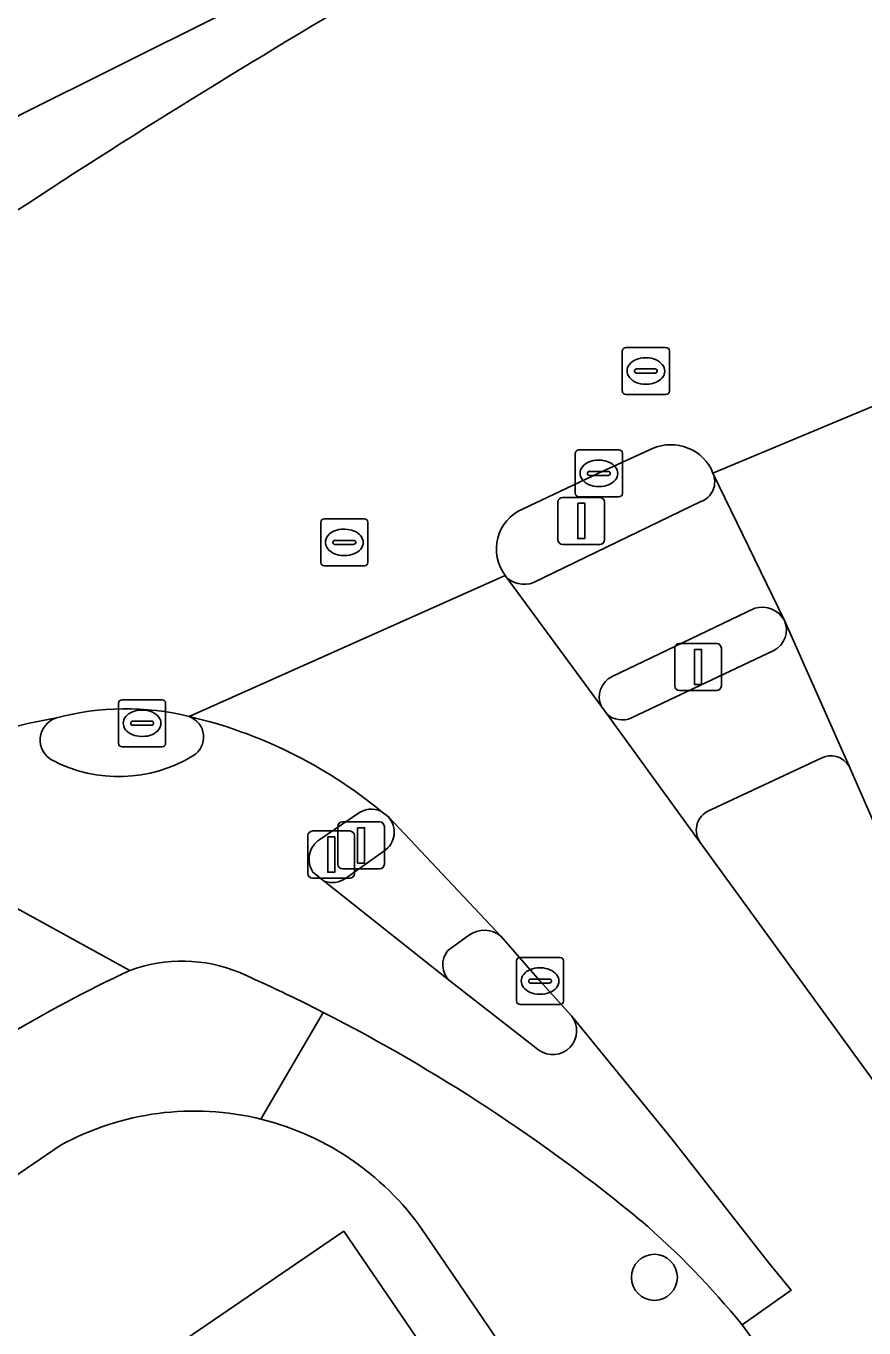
# Model space of a CAD drawing. Extents: x 158086 to 159499, y 382904 to 383981.
# Drawn here: x 158828.15 to 158845.96, y 383772.19 to 383799.84 of the extents above; entities that cross this region are included whole.
import ezdxf

# ---------------------------------------------------------------- set-up
doc = ezdxf.new("R2010")
doc.units = 0
for name, color, linetype in [('IMGEO_Boom', 7, 'Continuous'), ('IMGEO_Erf', 7, 'Continuous'), ('IMGEO_Fietspad_gesloten', 7, 'Continuous'), ('IMGEO_Kolk', 7, 'Continuous'), ('IMGEO_Lichtmast', 7, 'Continuous'), ('IMGEO_OVBaan_gesloten', 7, 'Continuous'), ('IMGEO_Pand', 7, 'Continuous'), ('IMGEO_Rijbaan_lokaal_gesloten', 7, 'Continuous'), ('IMGEO_Rijbaan_regionaal_gesloten', 7, 'Continuous'), ('IMGEO_Rioolput', 7, 'Continuous'), ('IMGEO_Verkeerseiland_open', 7, 'Continuous'), ('IMGEO_Verkeersregelinstallatiepaal', 7, 'Continuous'), ('IMGEO_Voetpad_open', 7, 'Continuous')]:
    doc.layers.add(name, color=color, linetype=linetype)

msp = doc.modelspace()

# ---------------------------------------------------------------- linework, layer by layer
at = {"layer": 'IMGEO_Boom'}
msp.add_circle((158841.503, 383773.263), 0.489, dxfattribs=at)
at = {"layer": 'IMGEO_Erf'}
for points in [[(158828.874, 383776.067), (158828.287, 383775.67), (158798.403, 383755.28)], [(158809.98, 383757.221), (158815.523, 383761.008), (158820.2, 383764.203), (158825.177, 383767.602), (158829.941, 383770.857), (158834.9, 383774.244), (158839.575, 383767.399), (158835.444, 383764.583), (158834.614, 383764.017), (158829.847, 383760.767), (158824.866, 383757.372)], [(158842.566, 383752.376), (158840.84, 383754.903), (158845.652, 383758.227), (158849.031, 383753.281), (158850.303, 383754.156), (158846.818, 383759.27), (158836.654, 383774.154)]]:
    msp.add_lwpolyline(points, dxfattribs=at)
for centre, radius, start, end in [((158831.722, 383770.861), 5.934, 76.2111, 118.6804), ((158831.721, 383770.868), 5.927, 33.667, 76.1873)]:
    msp.add_arc(centre, radius, start, end, dxfattribs=at)
at = {"layer": 'IMGEO_Fietspad_gesloten'}
for points in [[(158844.268, 383787.217), (158842.748, 383790.346)], [(158842.492, 383789.74), (158838.935, 383788.022)], [(158838.329, 383788.171), (158840.376, 383785.385)], [(158840.606, 383786.024), (158843.641, 383787.474)], [(158834.389, 383782.56), (158835.195, 383783.106)], [(158839.046, 383778.091), (158837.155, 383779.561), (158834.485, 383781.68), (158834.244, 383781.871)], [(158830.354, 383779.781), (158827.596, 383781.298), (158826.331, 383780.469), (158823.485, 383778.528), (158822.201, 383777.465), (158802.55, 383764.044), (158777.556, 383746.976), (158774.741, 383745.191)], [(158827.596, 383781.298), (158830.354, 383779.781)], [(158843.369, 383772.251), (158844.412, 383772.993), (158843.928, 383773.581), (158841.868, 383776.212), (158839.739, 383778.817)]]:
    msp.add_lwpolyline(points, dxfattribs=at)
for centre, radius, start, end in [((158842.332, 383790.165), 0.454, 290.6465, 23.551), ((158838.733, 383788.509), 0.527, 219.8646, 292.5083), ((158843.794, 383786.955), 0.541, 28.9699, 106.4538), ((158840.815, 383785.588), 0.483, 115.5814, 204.8272), ((158829.363, 383775.478), 9.956, 50.5416, 76.948), ((158831.454, 383784.739), 0.466, 300.942, 70.1131), ((158830.529, 383774.679), 10.609, 99.4301, 124.7045), ((158828.938, 383784.677), 0.491, 107.4926, 241.7169), ((158830.115, 383786.938), 3.039, 242.3723, 301.271), ((158835.492, 383782.721), 0.487, 65.9097, 127.6574), ((158834.658, 383782.144), 0.496, 122.8704, 213.3606), ((158831.465, 383776.788), 3.192, 67.4736, 110.3664), ((158843.127, 383752.433), 30.184, 115.0356, 120.751), ((158818.07, 383746.763), 36.069, 62.9665, 66.0918), ((158817.603, 383745.787), 37.15, 50.5328, 63.0083), ((158839.343, 383778.502), 0.507, 234.172, 38.4924), ((158829.843, 383761.269), 17.423, 39.0748, 49.2464)]:
    msp.add_arc(centre, radius, start, end, dxfattribs=at)
at = {"layer": 'IMGEO_Kolk'}
for p, q in [((158839.822, 383789.914), (158839.822, 383790.766)), ((158839.897, 383790.84), (158840.749, 383790.84)), ((158840.823, 383790.766), (158840.823, 383789.914)), ((158840.31, 383790.62), (158840.335, 383790.62)), ((158840.081, 383790.334), (158840.081, 383790.346)), ((158840.519, 383790.297), (158840.121, 383790.297)), ((158840.124, 383790.383), (158840.522, 383790.383)), ((158840.565, 383790.346), (158840.565, 383790.334)), ((158840.333, 383790.06), (158840.308, 383790.06)), ((158840.749, 383789.84), (158839.897, 383789.84)), ((158830.112, 383784.606), (158830.112, 383785.458)), ((158830.187, 383785.532), (158831.039, 383785.532)), ((158831.113, 383785.458), (158831.113, 383784.606)), ((158830.6, 383785.312), (158830.625, 383785.312)), ((158830.371, 383785.026), (158830.371, 383785.038)), ((158830.809, 383784.989), (158830.411, 383784.989)), ((158830.414, 383785.075), (158830.812, 383785.075)), ((158830.855, 383785.038), (158830.855, 383785.026)), ((158830.623, 383784.752), (158830.598, 383784.752)), ((158831.039, 383784.532), (158830.187, 383784.532)), ((158838.572, 383779.131), (158838.572, 383779.983)), ((158838.647, 383780.057), (158839.499, 383780.057)), ((158839.573, 383779.983), (158839.573, 383779.131)), ((158839.06, 383779.837), (158839.085, 383779.837)), ((158838.831, 383779.551), (158838.831, 383779.563)), ((158839.269, 383779.514), (158838.871, 383779.514)), ((158838.874, 383779.6), (158839.272, 383779.6)), ((158839.315, 383779.563), (158839.315, 383779.551)), ((158839.083, 383779.277), (158839.058, 383779.277)), ((158839.499, 383779.057), (158838.647, 383779.057))]:
    msp.add_line(p, q, dxfattribs=at)
for points in [[(158839.822, 383789.914), (158839.822, 383790.766)], [(158839.897, 383790.84), (158840.749, 383790.84)], [(158840.823, 383790.766), (158840.823, 383789.914)], [(158840.749, 383789.84), (158839.897, 383789.84)], [(158830.112, 383784.606), (158830.112, 383785.458)], [(158830.187, 383785.532), (158831.039, 383785.532)], [(158831.113, 383785.458), (158831.113, 383784.606)], [(158831.039, 383784.532), (158830.187, 383784.532)], [(158838.572, 383779.131), (158838.572, 383779.983)], [(158838.647, 383780.057), (158839.499, 383780.057)], [(158839.573, 383779.983), (158839.573, 383779.131)], [(158839.499, 383779.057), (158838.647, 383779.057)]]:
    msp.add_lwpolyline(points, dxfattribs=at)
for centre, radius, start, end in [((158839.899, 383790.764), 0.0765, 91.552, 178.448), ((158839.899, 383790.764), 0.0765, 91.552, 178.448), ((158840.747, 383790.764), 0.0765, 1.552, 88.448), ((158840.747, 383790.764), 0.0765, 1.552, 88.448), ((158840.121, 383790.343), 0.0403, 85.8775, 175.7526), ((158840.118, 383790.333), 0.0366, 178.938, 274.7102), ((158840.522, 383790.34), 0.043, 264.8664, 352.4533), ((158840.526, 383790.345), 0.0386, 1.7309, 96.639), ((158839.899, 383789.916), 0.0765, 181.552, 268.448), ((158839.899, 383789.916), 0.0765, 181.552, 268.448), ((158840.747, 383789.916), 0.0765, 271.552, 358.448), ((158840.747, 383789.916), 0.0765, 271.552, 358.448), ((158830.189, 383785.456), 0.0765, 91.552, 178.448), ((158830.189, 383785.456), 0.0765, 91.552, 178.448), ((158831.037, 383785.456), 0.0765, 1.552, 88.448), ((158831.037, 383785.456), 0.0765, 1.552, 88.448), ((158830.411, 383785.035), 0.0403, 85.8775, 175.7526), ((158830.408, 383785.025), 0.0366, 178.938, 274.7102), ((158830.812, 383785.032), 0.043, 264.8664, 352.4533), ((158830.816, 383785.037), 0.0386, 1.7309, 96.639), ((158830.189, 383784.608), 0.0765, 181.552, 268.448), ((158830.189, 383784.608), 0.0765, 181.552, 268.448), ((158831.037, 383784.608), 0.0765, 271.552, 358.448), ((158831.037, 383784.608), 0.0765, 271.552, 358.448), ((158838.649, 383779.981), 0.0765, 91.552, 178.448), ((158838.649, 383779.981), 0.0765, 91.552, 178.448), ((158839.497, 383779.981), 0.0765, 1.552, 88.448), ((158839.497, 383779.981), 0.0765, 1.552, 88.448), ((158838.871, 383779.56), 0.0403, 85.8775, 175.7526), ((158838.868, 383779.55), 0.0366, 178.938, 274.7102), ((158839.272, 383779.557), 0.043, 264.8664, 352.4533), ((158839.276, 383779.562), 0.0386, 1.7309, 96.639), ((158838.649, 383779.133), 0.0765, 181.552, 268.448), ((158838.649, 383779.133), 0.0765, 181.552, 268.448), ((158839.497, 383779.133), 0.0765, 271.552, 358.448), ((158839.497, 383779.133), 0.0765, 271.552, 358.448)]:
    msp.add_arc(centre, radius, start, end, dxfattribs=at)
for centre, major_axis, ratio, start_param, end_param in [((158840.309, 383790.34), (-0.387, 0.002), 0.722429, 4.712389, 7.853982), ((158840.334, 383790.34), (-0.39, 0.002), 0.717154, 1.570796, 4.712389), ((158830.599, 383785.032), (-0.387, 0.002), 0.722429, 4.712389, 7.853982), ((158830.624, 383785.032), (-0.39, 0.002), 0.717154, 1.570796, 4.712389), ((158839.059, 383779.557), (-0.387, 0.002), 0.722429, 4.712389, 7.853982), ((158839.084, 383779.557), (-0.39, 0.002), 0.717154, 1.570796, 4.712389)]:
    msp.add_ellipse(centre, major_axis=major_axis, ratio=ratio, start_param=start_param, end_param=end_param, dxfattribs=at)
at = {"layer": 'IMGEO_Lichtmast'}
for p, q in [((158839.453, 383788.929), (158839.453, 383789.729)), ((158839.453, 383789.729), (158839.453, 383788.929)), ((158839.553, 383789.829), (158840.343, 383789.829)), ((158840.343, 383789.829), (158839.553, 383789.829)), ((158840.443, 383789.729), (158840.443, 383788.929)), ((158840.443, 383788.929), (158840.443, 383789.729)), ((158840.343, 383788.829), (158839.553, 383788.829)), ((158839.553, 383788.829), (158840.343, 383788.829))]:
    msp.add_line(p, q, dxfattribs=at)
msp.add_lwpolyline([(158839.873, 383789.704), (158840.023, 383789.704), (158840.023, 383788.954), (158839.873, 383788.954), (158839.873, 383789.704)], dxfattribs=at)
for centre, start, end in [((158839.553, 383789.729), 90, 180), ((158839.553, 383789.729), 90, 180), ((158840.343, 383789.729), 0, 90), ((158840.343, 383789.729), 360, 90), ((158839.553, 383788.929), 180, 270), ((158839.553, 383788.929), 180, 270), ((158840.343, 383788.929), 270, 0), ((158840.343, 383788.929), 270, 0)]:
    msp.add_arc(centre, 0.1, start, end, dxfattribs=at)
at = {"layer": 'IMGEO_OVBaan_gesloten'}
msp.add_lwpolyline([(158841.98, 383804.184), (158842.089, 383803.986), (158845.812, 383805.991), (158846.895, 383806.592), (158849.99, 383808.232), (158851.613, 383809.07), (158852.641, 383809.571), (158852.323, 383810.095), (158834.346, 383801.115), (158828.008, 383797.949), (158815.971, 383789.724)], dxfattribs=at)
msp.add_arc((158920.97, 383654.023), 169.67, 117.74574, 124.15795, dxfattribs=at)
at = {"layer": 'IMGEO_Pand'}
msp.add_lwpolyline([(158829.941, 383770.857), (158834.614, 383764.017), (158835.444, 383764.583), (158839.575, 383767.399), (158834.9, 383774.244)], close=True, dxfattribs=at)
at = {"layer": 'IMGEO_Rijbaan_lokaal_gesloten'}
for points in [[(158850.939, 383793.761), (158842.748, 383790.346)], [(158842.748, 383790.346), (158844.268, 383787.217), (158845.644, 383784.121), (158845.695, 383784.006), (158850.497, 383773.04)], [(158835.691, 383783.165), (158835.849, 383783.044), (158838.247, 383780.503), (158839.069, 383779.559), (158839.739, 383778.817), (158841.868, 383776.212), (158843.928, 383773.581), (158844.412, 383772.993), (158843.369, 383772.251), (158844.518, 383770.671), (158847.895, 383765.748), (158856.64, 383771.036), (158855.906, 383773.108), (158854.954, 383775.985), (158854.501, 383777.763), (158853.459, 383777.373), (158850.982, 383783.167), (158850.735, 383783.845), (158849.845, 383785.891), (158849.804, 383786.166), (158849.548, 383787.867), (158849.647, 383789.613), (158849.652, 383789.968)], [(158849.711, 383772.556), (158842.476, 383782.502), (158840.489, 383785.23), (158840.376, 383785.385), (158838.329, 383788.171), (158831.612, 383785.177)]]:
    msp.add_lwpolyline(points, dxfattribs=at)
msp.add_arc((158829.363, 383775.478), 9.956, 50.5416, 76.948, dxfattribs=at)
at = {"layer": 'IMGEO_Rijbaan_regionaal_gesloten'}
for points in [[(158842.748, 383790.346), (158850.939, 383793.761), (158851.382, 383794.427), (158851.633, 383794.777)], [(158838.698, 383789.582), (158840.318, 383790.341), (158841.465, 383790.866)], [(158831.612, 383785.177), (158838.329, 383788.171)]]:
    msp.add_lwpolyline(points, dxfattribs=at)
for centre, radius, start, end in [((158920.97, 383654.023), 169.67, 117.74574, 124.15795), ((158841.855, 383789.986), 0.963, 21.9692, 113.9054), ((158839.074, 383788.73), 0.931, 113.8025, 216.8864), ((158830.264, 383779.662), 5.678, 76.2645, 105.0353), ((158830.529, 383774.679), 10.609, 99.4301, 124.7045)]:
    msp.add_arc(centre, radius, start, end, dxfattribs=at)
at = {"layer": 'IMGEO_Rioolput'}
for p, q in [((158840.821, 383792.088), (158840.821, 383792.94)), ((158840.896, 383793.014), (158841.748, 383793.014)), ((158841.822, 383792.94), (158841.822, 383792.088)), ((158841.309, 383792.794), (158841.334, 383792.794)), ((158841.08, 383792.508), (158841.08, 383792.52)), ((158841.518, 383792.471), (158841.12, 383792.471)), ((158841.123, 383792.557), (158841.521, 383792.557)), ((158841.564, 383792.52), (158841.564, 383792.508)), ((158841.332, 383792.234), (158841.307, 383792.234)), ((158841.748, 383792.014), (158840.896, 383792.014)), ((158834.486, 383789.374), (158835.338, 383789.374)), ((158834.411, 383788.448), (158834.411, 383789.3)), ((158834.899, 383789.154), (158834.924, 383789.154)), ((158835.412, 383789.3), (158835.412, 383788.448)), ((158834.67, 383788.868), (158834.67, 383788.88)), ((158835.108, 383788.831), (158834.71, 383788.831)), ((158834.713, 383788.917), (158835.111, 383788.917)), ((158835.154, 383788.88), (158835.154, 383788.868)), ((158834.922, 383788.594), (158834.897, 383788.594)), ((158835.338, 383788.374), (158834.486, 383788.374))]:
    msp.add_line(p, q, dxfattribs=at)
for points in [[(158840.821, 383792.088), (158840.821, 383792.94)], [(158840.896, 383793.014), (158841.748, 383793.014)], [(158841.822, 383792.94), (158841.822, 383792.088)], [(158841.748, 383792.014), (158840.896, 383792.014)], [(158834.486, 383789.374), (158835.338, 383789.374)], [(158834.411, 383788.448), (158834.411, 383789.3)], [(158835.412, 383789.3), (158835.412, 383788.448)], [(158835.338, 383788.374), (158834.486, 383788.374)]]:
    msp.add_lwpolyline(points, dxfattribs=at)
for centre, radius, start, end in [((158840.898, 383792.938), 0.0765, 91.552, 178.448), ((158840.898, 383792.938), 0.0765, 91.552, 178.448), ((158841.746, 383792.938), 0.0765, 1.552, 88.448), ((158841.746, 383792.938), 0.0765, 1.552, 88.448), ((158841.12, 383792.517), 0.0403, 85.8775, 175.7526), ((158841.117, 383792.507), 0.0366, 178.938, 274.7102), ((158841.521, 383792.514), 0.043, 264.8664, 352.4533), ((158841.525, 383792.519), 0.0386, 1.7309, 96.639), ((158840.898, 383792.09), 0.0765, 181.552, 268.448), ((158840.898, 383792.09), 0.0765, 181.552, 268.448), ((158841.746, 383792.09), 0.0765, 271.552, 358.448), ((158841.746, 383792.09), 0.0765, 271.552, 358.448), ((158834.488, 383789.298), 0.0765, 91.552, 178.448), ((158834.488, 383789.298), 0.0765, 91.552, 178.448), ((158835.336, 383789.298), 0.0765, 1.552, 88.448), ((158835.336, 383789.298), 0.0765, 1.552, 88.448), ((158834.71, 383788.877), 0.0403, 85.8775, 175.7526), ((158834.707, 383788.867), 0.0366, 178.938, 274.7102), ((158835.111, 383788.874), 0.043, 264.8664, 352.4533), ((158835.115, 383788.879), 0.0386, 1.7309, 96.639), ((158834.488, 383788.45), 0.0765, 181.552, 268.448), ((158834.488, 383788.45), 0.0765, 181.552, 268.448), ((158835.336, 383788.45), 0.0765, 271.552, 358.448), ((158835.336, 383788.45), 0.0765, 271.552, 358.448)]:
    msp.add_arc(centre, radius, start, end, dxfattribs=at)
for centre, major_axis, ratio, start_param, end_param in [((158841.308, 383792.514), (-0.387, 0.002), 0.722429, 4.712389, 7.853982), ((158841.333, 383792.514), (-0.39, 0.002), 0.717154, 1.570796, 4.712389), ((158834.898, 383788.874), (-0.387, 0.002), 0.722429, 4.712389, 7.853982), ((158834.923, 383788.874), (-0.39, 0.002), 0.717154, 1.570796, 4.712389)]:
    msp.add_ellipse(centre, major_axis=major_axis, ratio=ratio, start_param=start_param, end_param=end_param, dxfattribs=at)
at = {"layer": 'IMGEO_Verkeerseiland_open'}
for points in [[(158841.465, 383790.866), (158840.318, 383790.341), (158838.698, 383789.582)], [(158838.935, 383788.022), (158842.492, 383789.74)], [(158843.641, 383787.474), (158840.606, 383786.024)], [(158841.017, 383785.146), (158844.042, 383786.576)], [(158840.376, 383785.385), (158840.489, 383785.23)], [(158845.032, 383784.286), (158842.61, 383783.148)], [(158850.497, 383773.04), (158845.695, 383784.006), (158845.644, 383784.121)], [(158835.195, 383783.106), (158834.389, 383782.56)], [(158835.849, 383783.044), (158835.691, 383783.165)], [(158842.476, 383782.502), (158849.711, 383772.556)], [(158834.94, 383781.738), (158835.754, 383782.317)], [(158834.244, 383781.871), (158834.485, 383781.68)], [(158837.554, 383780.522), (158837.115, 383780.206)], [(158839.739, 383778.817), (158839.069, 383779.559), (158838.247, 383780.503)], [(158837.155, 383779.561), (158839.046, 383778.091)]]:
    msp.add_lwpolyline(points, dxfattribs=at)
for centre, radius, start, end in [((158841.855, 383789.986), 0.963, 21.9692, 113.9054), ((158842.332, 383790.165), 0.454, 290.6465, 23.551), ((158839.074, 383788.73), 0.931, 113.8025, 216.8864), ((158838.733, 383788.509), 0.527, 219.8646, 292.5083), ((158843.794, 383786.955), 0.541, 28.9699, 106.4538), ((158843.81, 383787.018), 0.499, 297.6482, 23.5091), ((158840.815, 383785.588), 0.483, 115.5814, 204.8272), ((158830.264, 383779.662), 5.678, 76.2645, 105.0353), ((158831.454, 383784.739), 0.466, 300.942, 70.1131), ((158840.817, 383785.589), 0.486, 227.6149, 294.3061), ((158828.938, 383784.677), 0.491, 107.4926, 241.7169), ((158830.115, 383786.938), 3.039, 242.3723, 301.271), ((158845.25, 383783.876), 0.464, 31.8814, 117.9413), ((158835.492, 383782.721), 0.487, 65.9097, 127.6574), ((158835.491, 383782.721), 0.482, 303.0877, 42.0225), ((158842.843, 383782.763), 0.45, 121.1303, 215.4323), ((158834.658, 383782.144), 0.496, 122.8704, 213.3606), ((158834.657, 383782.143), 0.494, 249.5856, 304.9434), ((158837.889, 383780.084), 0.551, 49.4878, 127.3713), ((158837.466, 383779.904), 0.463, 139.3274, 227.7699), ((158839.343, 383778.502), 0.507, 234.172, 38.4924)]:
    msp.add_arc(centre, radius, start, end, dxfattribs=at)
at = {"layer": 'IMGEO_Verkeersregelinstallatiepaal'}
for p, q in [((158841.936, 383785.827), (158841.936, 383786.627)), ((158841.936, 383786.627), (158841.936, 383785.827)), ((158842.036, 383786.727), (158842.826, 383786.727)), ((158842.826, 383786.727), (158842.036, 383786.727)), ((158842.926, 383786.627), (158842.926, 383785.827)), ((158842.926, 383785.827), (158842.926, 383786.627)), ((158842.826, 383785.727), (158842.036, 383785.727)), ((158842.036, 383785.727), (158842.826, 383785.727)), ((158834.238, 383782.744), (158835.028, 383782.744)), ((158835.028, 383782.744), (158834.238, 383782.744)), ((158834.773, 383782.037), (158834.773, 383782.837)), ((158834.773, 383782.837), (158834.773, 383782.037)), ((158834.873, 383782.937), (158835.663, 383782.937)), ((158835.663, 383782.937), (158834.873, 383782.937)), ((158835.763, 383782.837), (158835.763, 383782.037)), ((158835.763, 383782.037), (158835.763, 383782.837)), ((158834.138, 383781.844), (158834.138, 383782.644)), ((158834.138, 383782.644), (158834.138, 383781.844)), ((158835.128, 383782.644), (158835.128, 383781.844)), ((158835.128, 383781.844), (158835.128, 383782.644)), ((158835.663, 383781.937), (158834.873, 383781.937)), ((158834.873, 383781.937), (158835.663, 383781.937)), ((158835.028, 383781.744), (158834.238, 383781.744)), ((158834.238, 383781.744), (158835.028, 383781.744))]:
    msp.add_line(p, q, dxfattribs=at)
for points in [[(158842.356, 383786.602), (158842.506, 383786.602), (158842.506, 383785.852), (158842.356, 383785.852), (158842.356, 383786.602)], [(158835.193, 383782.812), (158835.343, 383782.812), (158835.343, 383782.062), (158835.193, 383782.062), (158835.193, 383782.812)], [(158834.558, 383782.619), (158834.708, 383782.619), (158834.708, 383781.869), (158834.558, 383781.869), (158834.558, 383782.619)]]:
    msp.add_lwpolyline(points, dxfattribs=at)
for centre, start, end in [((158842.036, 383786.627), 90, 180), ((158842.036, 383786.627), 90, 180), ((158842.826, 383786.627), 0, 90), ((158842.826, 383786.627), 360, 90), ((158842.036, 383785.827), 180, 270), ((158842.036, 383785.827), 180, 270), ((158842.826, 383785.827), 270, 0), ((158842.826, 383785.827), 270, 0), ((158834.238, 383782.644), 90, 180), ((158834.238, 383782.644), 90, 180), ((158834.873, 383782.837), 90, 180), ((158834.873, 383782.837), 90, 180), ((158835.028, 383782.644), 0, 90), ((158835.028, 383782.644), 360, 90), ((158835.663, 383782.837), 0, 90), ((158835.663, 383782.837), 360, 90), ((158834.238, 383781.844), 180, 270), ((158834.238, 383781.844), 180, 270), ((158834.873, 383782.037), 180, 270), ((158834.873, 383782.037), 180, 270), ((158835.028, 383781.844), 270, 0), ((158835.028, 383781.844), 270, 0), ((158835.663, 383782.037), 270, 0), ((158835.663, 383782.037), 270, 0)]:
    msp.add_arc(centre, 0.1, start, end, dxfattribs=at)
at = {"layer": 'IMGEO_Voetpad_open'}
for points in [[(158845.644, 383784.121), (158844.268, 383787.217)], [(158844.042, 383786.576), (158841.017, 383785.146)], [(158840.489, 383785.23), (158842.476, 383782.502)], [(158842.61, 383783.148), (158845.032, 383784.286)], [(158838.247, 383780.503), (158835.849, 383783.044)], [(158835.754, 383782.317), (158834.94, 383781.738)], [(158834.485, 383781.68), (158837.155, 383779.561)], [(158837.115, 383780.206), (158837.554, 383780.522)], [(158833.136, 383776.624), (158834.464, 383778.891)], [(158834.464, 383778.891), (158833.136, 383776.624)], [(158776.735, 383740.495), (158790.665, 383750), (158796.257, 383753.816), (158798.403, 383755.28), (158828.287, 383775.67), (158828.874, 383776.067)], [(158836.654, 383774.154), (158846.818, 383759.27), (158850.303, 383754.156), (158851.46, 383752.457), (158853.135, 383750), (158906.559, 383671.6), (158914.424, 383663.739)], [(158867.748, 383736.679), (158866.208, 383738.938), (158858.671, 383750), (158852.021, 383759.76), (158851.608, 383759.479), (158849.046, 383763.239), (158849.459, 383763.52), (158848.654, 383764.691), (158847.895, 383765.748), (158844.518, 383770.671), (158843.369, 383772.251)]]:
    msp.add_lwpolyline(points, dxfattribs=at)
for centre, radius, start, end in [((158843.81, 383787.018), 0.499, 297.6482, 23.5091), ((158840.817, 383785.589), 0.486, 227.6149, 294.3061), ((158845.25, 383783.876), 0.464, 31.8814, 117.9413), ((158835.491, 383782.721), 0.482, 303.0877, 42.0225), ((158842.843, 383782.763), 0.45, 121.1303, 215.4323), ((158834.657, 383782.143), 0.494, 249.5856, 304.9434), ((158837.889, 383780.084), 0.551, 49.4878, 127.3713), ((158837.466, 383779.904), 0.463, 139.3274, 227.7699), ((158831.465, 383776.788), 3.192, 67.4736, 110.3664), ((158843.127, 383752.433), 30.184, 115.0356, 120.751), ((158818.07, 383746.763), 36.069, 62.9665, 66.0918), ((158817.603, 383745.787), 37.15, 50.5328, 63.0083), ((158831.722, 383770.861), 5.934, 76.2111, 118.6804), ((158831.721, 383770.868), 5.927, 33.667, 76.1873), ((158829.843, 383761.269), 17.423, 39.0748, 49.2464)]:
    msp.add_arc(centre, radius, start, end, dxfattribs=at)

doc.saveas('drawing.dxf')
